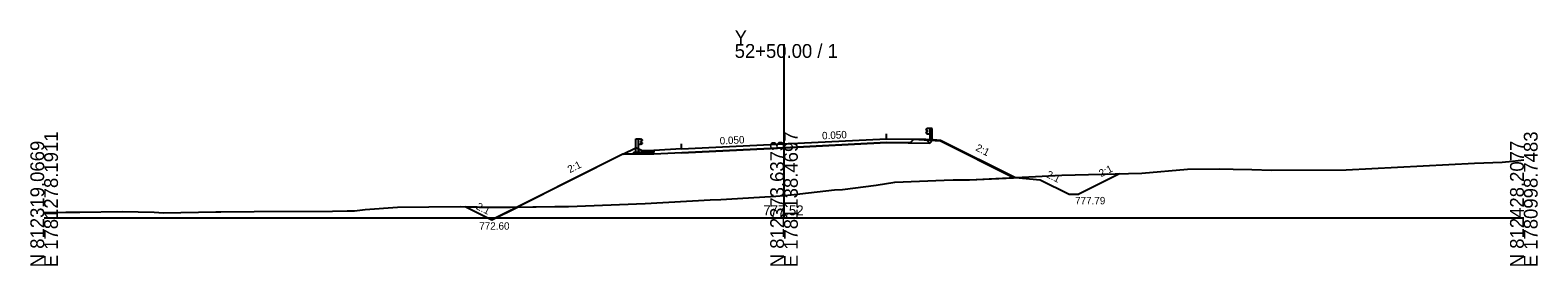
# Model space of a CAD drawing. Extents: x -12583 to 5303, y -44 to 25667.
# Drawn here: x 3997.2 to 4302.8, y 2990.3 to 3038 of the extents above; entities that cross this region are included whole.
import ezdxf

# ---------------------------------------------------------------- set-up
doc = ezdxf.new("R2010")
doc.units = 0
for name, color, linetype in [('Exist Cross Section Cell', 7, 'Continuous'), ('Exist XS Center Line Elevation Label', 7, 'Continuous'), ('Exist XS Ground Line', 7, 'Continuous'), ('Prop XS DDE', 7, 'Continuous'), ('Prop XS Ditch Standard Text', 7, 'Continuous'), ('Prop XS Dump Level', 7, 'Continuous'), ('Prop XS Earthwork Shape', 7, 'Continuous'), ('Prop XS EOT Tick Mark', 7, 'Continuous'), ('Prop XS Finish Grade', 7, 'Continuous'), ('Prop XS Finish Grade CurbGutter', 7, 'Continuous'), ('Prop XS Finish Grade Earthwork', 7, 'Continuous'), ('Prop XS Finish Grade Paved Shoulder', 7, 'Continuous'), ('Prop XS Finish Grade Pavement', 7, 'Continuous'), ('Prop XS Guardrail', 7, 'Continuous'), ('Prop XS Pvmt Edge Slope', 7, 'Continuous'), ('Prop XS SE Text', 7, 'Continuous'), ('Prop XS Side Slope Text', 7, 'Continuous'), ('Prop XS Subgrade CurbGutter', 7, 'Continuous'), ('Prop XS Subgrade Earthwork', 7, 'Continuous')]:
    doc.layers.add(name, color=color, linetype=linetype)

msp = doc.modelspace()

# ---------------------------------------------------------------- linework, layer by layer
at = {"layer": 'Exist Cross Section Cell'}
for p, q in [((4150, 3000), (4150, 3035.17)), ((4000, 3000), (4150, 3000)), ((4150, 3000), (4300, 3000))]:
    msp.add_line(p, q, dxfattribs=at)
at = {"layer": 'Exist XS Ground Line'}
for p, q in [((4263.95, 3009.69), (4289.99, 3011.1)), ((4289.99, 3011.1), (4295.62, 3011.3)), ((4295.62, 3011.3), (4297.73, 3011.45)), ((4297.73, 3011.45), (4300, 3011.72)), ((4187.62, 3007.67), (4206.33, 3008.61)), ((4206.33, 3008.61), (4222.54, 3009.02)), ((4222.54, 3009.02), (4231.8, 3009.87)), ((4231.8, 3009.87), (4238.38, 3009.9)), ((4238.38, 3009.9), (4241.05, 3009.87)), ((4241.05, 3009.87), (4244.82, 3009.78)), ((4244.82, 3009.78), (4248.85, 3009.68)), ((4248.85, 3009.68), (4263.95, 3009.69)), ((4151.44, 3004.65), (4160.21, 3005.66)), ((4160.21, 3005.66), (4161.83, 3005.71)), ((4161.83, 3005.71), (4168.71, 3006.6)), ((4168.71, 3006.6), (4172.49, 3007.22)), ((4172.49, 3007.22), (4182.46, 3007.65)), ((4182.46, 3007.65), (4184.33, 3007.71)), ((4184.33, 3007.71), (4185.59, 3007.69)), ((4185.59, 3007.69), (4187.62, 3007.67)), ((4065.05, 3001.71), (4071.66, 3002.16)), ((4071.66, 3002.16), (4084.34, 3002.27)), ((4084.34, 3002.27), (4090.08, 3002.11)), ((4090.08, 3002.11), (4103.55, 3002.29)), ((4103.55, 3002.29), (4104.65, 3002.29)), ((4104.65, 3002.29), (4106.31, 3002.33)), ((4106.31, 3002.33), (4121.83, 3002.92)), ((4121.83, 3002.92), (4135.01, 3003.65)), ((4135.01, 3003.65), (4137.18, 3003.75)), ((4137.18, 3003.75), (4140.56, 3003.95)), ((4140.56, 3003.95), (4148.32, 3004.37)), ((4148.32, 3004.37), (4150, 3004.52)), ((4150, 3004.52), (4151.44, 3004.65)), ((4000, 3001.07), (4004.37, 3001.17)), ((4004.37, 3001.17), (4007.2, 3001.16)), ((4007.2, 3001.16), (4015.83, 3001.32)), ((4015.83, 3001.32), (4022.29, 3001.13)), ((4022.29, 3001.13), (4024.2, 3001.05)), ((4024.2, 3001.05), (4034.81, 3001.23)), ((4034.81, 3001.23), (4035.83, 3001.21)), ((4035.83, 3001.21), (4042.55, 3001.32)), ((4042.55, 3001.32), (4058.46, 3001.33)), ((4058.46, 3001.33), (4061.44, 3001.4)), ((4061.44, 3001.4), (4062.95, 3001.44)), ((4062.95, 3001.44), (4065.05, 3001.71))]:
    msp.add_line(p, q, dxfattribs=at)
at = {"layer": 'Prop XS DDE'}
for p, q in [((4196.94, 3008.14), (4201.94, 3007.72)), ((4218.03, 3008.9), (4209.8, 3004.79)), ((4201.94, 3007.72), (4207.8, 3004.79)), ((4207.8, 3004.79), (4209.8, 3004.79))]:
    msp.add_line(p, q, dxfattribs=at)
at = {"layer": 'Prop XS Dump Level'}
for p, q in [((4129.25, 3013.95), (4150, 3014.99)), ((4150, 3014.99), (4170.75, 3016.02))]:
    msp.add_line(p, q, dxfattribs=at)
at = {"layer": 'Prop XS Earthwork Shape'}
for points in [[(4121.83, 3002.92), (4135.01, 3003.65), (4137.18, 3003.75), (4140.56, 3003.95), (4148.32, 3004.37), (4150, 3004.52), (4151.44, 3004.65), (4160.21, 3005.66), (4161.83, 3005.71), (4168.71, 3006.6), (4172.49, 3007.22), (4182.46, 3007.65), (4184.33, 3007.71), (4185.59, 3007.69), (4187.62, 3007.67), (4196.51, 3008.11), (4181.75, 3015.49), (4176.24, 3015.88), (4175.55, 3015.18), (4170.77, 3015.23), (4150.04, 3014.19), (4129.29, 3013.16), (4123.58, 3012.87), (4119.19, 3012.87), (4117.32, 3012.87), (4095.95, 3002.19), (4103.55, 3002.29), (4104.65, 3002.29), (4106.31, 3002.33)], [(4085.5, 3002.24), (4090.78, 2999.6), (4095.95, 3002.19), (4090.08, 3002.11)]]:
    msp.add_lwpolyline(points, close=True, dxfattribs=at)
at = {"layer": 'Prop XS EOT Tick Mark'}
for p, q in [((4129.25, 3013.95), (4129.25, 3014.95)), ((4170.75, 3016.02), (4170.75, 3017.02))]:
    msp.add_line(p, q, dxfattribs=at)
at = {"layer": 'Prop XS Finish Grade'}
for p, q in [((4117.32, 3012.87), (4119.98, 3014.2)), ((4120.56, 3013.91), (4119.98, 3014.2)), ((4178.75, 3015.94), (4180.24, 3015.84))]:
    msp.add_line(p, q, dxfattribs=at)
at = {"layer": 'Prop XS Finish Grade CurbGutter'}
for p, q in [((4121.25, 3013.57), (4120.56, 3013.91)), ((4123.58, 3013.66), (4121.25, 3013.57))]:
    msp.add_line(p, q, dxfattribs=at)
at = {"layer": 'Prop XS Finish Grade Earthwork'}
for p, q in [((4180.24, 3015.84), (4181.75, 3015.73)), ((4181.75, 3015.73), (4196.94, 3008.14)), ((4117.32, 3012.87), (4090.78, 2999.6)), ((4085.5, 3002.24), (4090.78, 2999.6))]:
    msp.add_line(p, q, dxfattribs=at)
at = {"layer": 'Prop XS Finish Grade Paved Shoulder'}
for p, q in [((4170.75, 3016.02), (4178.75, 3015.94)), ((4129.25, 3013.95), (4123.58, 3013.66))]:
    msp.add_line(p, q, dxfattribs=at)
at = {"layer": 'Prop XS Finish Grade Pavement'}
for p, q in [((4129.25, 3013.95), (4150, 3014.99)), ((4150, 3014.99), (4170.75, 3016.02))]:
    msp.add_line(p, q, dxfattribs=at)
at = {"layer": 'Prop XS Guardrail'}
for p, q in [((4178.78, 3017.91), (4178.75, 3017.85)), ((4178.75, 3017.85), (4178.78, 3017.79)), ((4178.78, 3017.3), (4178.75, 3017.24)), ((4178.75, 3017.24), (4178.78, 3017.18)), ((4179.07, 3018.11), (4178.78, 3017.91)), ((4178.78, 3017.79), (4179.07, 3017.59)), ((4179.07, 3017.5), (4178.78, 3017.3)), ((4178.78, 3017.18), (4179.07, 3016.98)), ((4179.57, 3018.11), (4179.07, 3018.11)), ((4179.07, 3017.59), (4179.07, 3017.5)), ((4180.07, 3018.11), (4179.57, 3018.11)), ((4179.57, 3018.11), (4179.57, 3015.61)), ((4180.07, 3015.61), (4180.07, 3018.11)), ((4119.93, 3015.97), (4120.43, 3015.97)), ((4119.93, 3013.47), (4119.93, 3015.97)), ((4120.43, 3015.97), (4120.93, 3015.97)), ((4120.43, 3015.97), (4120.43, 3013.47)), ((4120.93, 3014.83), (4120.43, 3014.83)), ((4120.93, 3015.97), (4121.22, 3015.77)), ((4121.22, 3015.65), (4120.93, 3015.45)), ((4120.93, 3015.45), (4120.93, 3015.35)), ((4120.93, 3015.35), (4121.22, 3015.15)), ((4121.22, 3015.03), (4120.93, 3014.83)), ((4121.22, 3015.77), (4121.25, 3015.71)), ((4121.25, 3015.71), (4121.22, 3015.65)), ((4121.22, 3015.15), (4121.25, 3015.09)), ((4121.25, 3015.09), (4121.22, 3015.03)), ((4179.07, 3016.98), (4179.57, 3016.98))]:
    msp.add_line(p, q, dxfattribs=at)
at = {"layer": 'Prop XS Pvmt Edge Slope'}
for p, q in [((4178.75, 3015.94), (4179.55, 3015.14)), ((4119.56, 3013.24), (4119.19, 3012.87)), ((4120.56, 3013.24), (4119.56, 3013.24))]:
    msp.add_line(p, q, dxfattribs=at)
at = {"layer": 'Prop XS Subgrade CurbGutter'}
for p, q in [((4120.56, 3013.24), (4120.56, 3013.91)), ((4123.58, 3013.24), (4120.56, 3013.24)), ((4123.58, 3013.66), (4123.58, 3013.24))]:
    msp.add_line(p, q, dxfattribs=at)
at = {"layer": 'Prop XS Subgrade Earthwork'}
for p, q in [((4129.29, 3013.16), (4150.04, 3014.19)), ((4150.04, 3014.19), (4170.77, 3015.23)), ((4170.77, 3015.23), (4179.55, 3015.14)), ((4179.55, 3015.14), (4180.24, 3015.84)), ((4119.19, 3012.87), (4117.32, 3012.87)), ((4123.58, 3012.87), (4119.19, 3012.87)), ((4129.29, 3013.16), (4123.58, 3012.87))]:
    msp.add_line(p, q, dxfattribs=at)

# ---------------------------------------------------------------- texts
at = {"layer": 'Exist Cross Section Cell'}
for s, p in [('Y', (4140, 3035.17)), ('52+50.00 / 1', (4140, 3032.37))]:
    msp.add_text(s, height=2.8, dxfattribs=at).set_placement(p)
for s, p in [('E 1781278.1911', (4002.8, 2990)), ('E 1781138.4697', (4152.8, 2990)), ('E 1780998.7483', (4302.8, 2990)), ('N 812319.0669', (4000, 2990)), ('N 812373.6373', (4150, 2990)), ('N 812428.2077', (4300, 2990))]:
    msp.add_text(s, height=2.8, rotation=90, dxfattribs=at).set_placement(p)
at = {"layer": 'Exist XS Center Line Elevation Label'}
msp.add_text('777.52', height=2, dxfattribs=at).set_placement((4145.79, 3000.52))
at = {"layer": 'Prop XS Ditch Standard Text'}
for s, p in [('777.79', (4209.01, 3002.74)), ('772.60', (4088.21, 2997.61))]:
    msp.add_text(s, height=1.5, dxfattribs=at).set_placement(p)
at = {"layer": 'Prop XS Dump Level'}
msp.add_text('Case2', height=0.04, dxfattribs=at).set_placement((4178.75, 3015.66))
at = {"layer": 'Prop XS SE Text'}
for p in [(4157.75, 3015.87), (4137, 3014.84)]:
    msp.add_text('0.050', height=1.5, rotation=2.8624, dxfattribs=at).set_placement(p)
at = {"layer": 'Prop XS Side Slope Text'}
for rotation, p in [(333.4349, (4188.71, 3013.69)), (26.5651, (4106.58, 3009.03)), (333.4349, (4203.03, 3008.3)), (26.5651, (4214.31, 3008.21)), (333.4349, (4087.44, 3001.85))]:
    msp.add_text('2:1', height=1.5, rotation=rotation, dxfattribs=at).set_placement(p)

doc.saveas('drawing.dxf')
